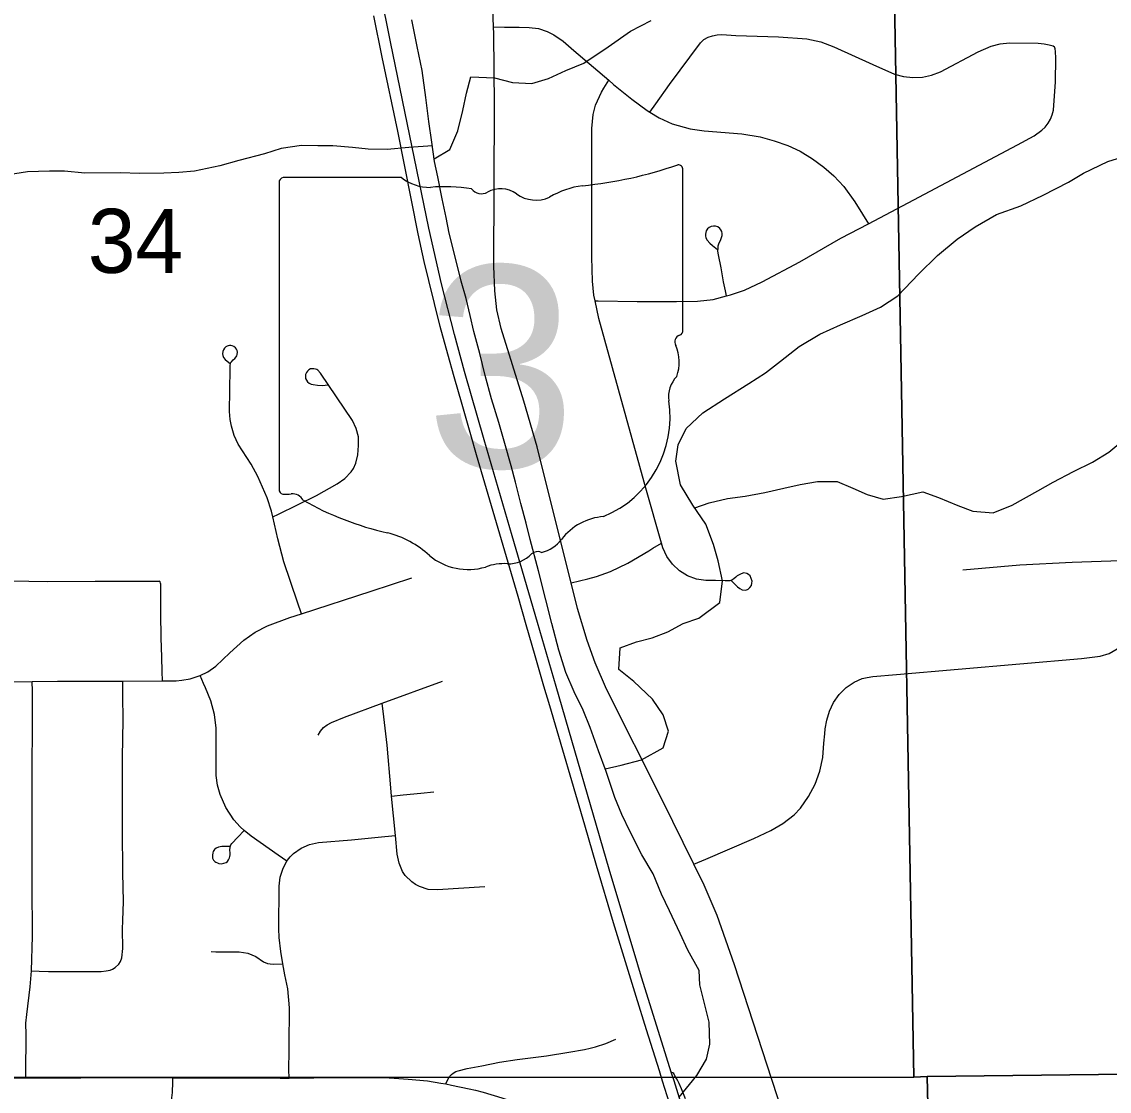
# Model space of a CAD drawing. Extents: x 0 to 34, y 0 to 22.
# Drawn here: x 20.678 to 21.389, y 14.626 to 15.325 of the extents above; entities that cross this region are included whole.
import ezdxf

# ---------------------------------------------------------------- set-up
doc = ezdxf.new("R2010")
doc.units = 0
for name, color, linetype in [('GM_X_City_Street', 7, 'Continuous'), ('GM_X_County_Road', 7, 'Continuous'), ('GM_X_Interchange_Ramps', 7, 'Continuous'), ('GM_X_Minor_River', 7, 'Continuous'), ('GM_X_Section', 7, 'Continuous'), ('GM_X_Section_Text', 7, 'Continuous'), ('GM_X_State_Route', 7, 'Continuous'), ('GM_X_State_Shield', 7, 'Continuous')]:
    doc.layers.add(name, color=color, linetype=linetype)

msp = doc.modelspace()

# ---------------------------------------------------------------- linework, layer by layer
at = {"layer": 'GM_X_City_Street'}
for points in [[(21.17944, 14.59924), (21.16819, 14.63377), (21.14378, 14.70871), (21.13246, 14.74095), (21.12391, 14.7609), (21.11716, 14.77458), (21.09641, 14.8167), (21.0602, 14.88906), (21.05266, 14.90619), (21.04742, 14.92088), (21.04124, 14.94181), (21.03706, 14.95848), (21.02839, 14.99314), (21.0148, 15.04741), (21.00606, 15.07722), (20.99127, 15.12477), (20.98847, 15.13698), (20.98706, 15.14941), (20.98658, 15.16552), (20.98684, 15.27081), (20.98646, 15.31742), (20.98629, 15.32182), (20.9851, 15.35153)], [(20.98629, 15.32182), (20.99347, 15.32161), (21.00297, 15.32174), (21.00953, 15.3215), (21.01559, 15.32079), (21.02144, 15.31879), (21.02561, 15.31661), (21.03176, 15.31255), (21.03878, 15.30645), (21.0616, 15.28696), (21.06474, 15.28428), (21.07678, 15.27459), (21.08661, 15.26712), (21.0884, 15.26607), (21.0946, 15.26243), (21.10303, 15.25861), (21.11487, 15.25514), (21.12401, 15.25382), (21.14857, 15.25203), (21.1605, 15.24994), (21.16978, 15.24743), (21.17856, 15.24436), (21.18672, 15.24065), (21.19466, 15.23573), (21.20217, 15.23007), (21.20867, 15.22441), (21.21517, 15.21748), (21.2224, 15.20755), (21.22734, 15.19948), (21.23122, 15.19313)], [(21.0884, 15.26607), (21.09236, 15.27165), (21.10131, 15.28426), (21.12154, 15.3115), (21.1238, 15.31356), (21.12648, 15.31506), (21.12939, 15.3161), (21.13241, 15.31667), (21.13549, 15.31682), (21.14473, 15.31635), (21.17252, 15.31527), (21.19104, 15.31411), (21.20009, 15.31216), (21.20871, 15.30876), (21.23404, 15.29719), (21.24823, 15.29106), (21.25421, 15.28949), (21.26035, 15.28879), (21.26653, 15.28899), (21.27258, 15.29025), (21.27837, 15.2924), (21.30291, 15.30555), (21.31139, 15.30928), (21.31739, 15.31079), (21.32353, 15.31146), (21.34217, 15.31116), (21.34613, 15.31086), (21.34944, 15.3102), (21.35187, 15.30946), (21.35283, 15.30894)], [(21.05262, 15.14287), (21.05463, 15.14288), (21.08019, 15.14228), (21.10591, 15.14227), (21.11961, 15.14256), (21.12978, 15.14374), (21.13847, 15.14602), (21.14112, 15.14668), (21.15033, 15.14985), (21.16183, 15.15523), (21.18637, 15.16826), (21.21331, 15.1837), (21.23122, 15.19313), (21.25729, 15.20686), (21.32858, 15.24471), (21.33946, 15.25068), (21.34452, 15.25427), (21.34675, 15.25643), (21.34864, 15.25889), (21.35017, 15.26159), (21.35136, 15.26445), (21.35219, 15.26744), (21.35349, 15.28601), (21.35375, 15.30153), (21.35342, 15.30585), (21.35327, 15.30762), (21.35283, 15.30894)], [(21.14186, 14.95973), (21.14564, 14.95577), (21.14716, 14.95476), (21.14867, 14.95396), (21.15106, 14.95374), (21.15273, 14.95432), (21.15378, 14.95535), (21.15476, 14.95679), (21.15511, 14.95823), (21.15526, 14.9596), (21.15475, 14.96141), (21.15396, 14.963), (21.1528, 14.96395), (21.15172, 14.96467), (21.14976, 14.96495), (21.1481, 14.96443), (21.14554, 14.96295), (21.14467, 14.96217), (21.14332, 14.96105), (21.14202, 14.96025), (21.1406, 14.95986), (21.13758, 14.95985), (21.13134, 14.95999), (21.12511, 14.96005), (21.11895, 14.96098), (21.1131, 14.96309), (21.10784, 14.96643), (21.10333, 14.97072), (21.09961, 14.97571), (21.09699, 14.98134), (21.09602, 14.9845), (21.08591, 15.0203), (21.05505, 15.13125), (21.05262, 15.14287), (21.05187, 15.14644), (21.05091, 15.1557), (21.05046, 15.17125), (21.05055, 15.25542), (21.05139, 15.26471), (21.05288, 15.27073), (21.05677, 15.27922), (21.05842, 15.28186), (21.0616, 15.28696)], [(21.13847, 15.14602), (21.13781, 15.14941), (21.13667, 15.1552), (21.135, 15.16448), (21.13324, 15.17294), (21.13292, 15.17533), (21.13299, 15.17696), (21.13318, 15.1787), (21.1336, 15.18005), (21.1349, 15.18294), (21.13567, 15.18549), (21.13577, 15.18687), (21.13538, 15.18812), (21.13481, 15.18917), (21.13419, 15.19013), (21.1329, 15.19113), (21.13132, 15.19166), (21.13008, 15.19166), (21.1285, 15.19147), (21.12716, 15.19066), (21.1262, 15.18984), (21.12529, 15.18865), (21.12496, 15.18752), (21.12481, 15.18635), (21.12479, 15.1854), (21.12505, 15.184), (21.12586, 15.18243), (21.12754, 15.18051), (21.1294, 15.17893), (21.13261, 15.17641)], [(20.86079, 14.9382), (20.8582, 14.94585), (20.84923, 14.97225), (20.84528, 14.98728), (20.8421, 15.00164), (20.84128, 15.00534), (20.83846, 15.01404), (20.8323, 15.02803), (20.82794, 15.03608), (20.81955, 15.0491), (20.81688, 15.05483), (20.81508, 15.0608), (20.81421, 15.06527), (20.81381, 15.07045), (20.81419, 15.09836), (20.81433, 15.10067), (20.81447, 15.10165), (20.81476, 15.10244), (20.81512, 15.10303), (20.81625, 15.10434), (20.81735, 15.10522), (20.81814, 15.10618), (20.81857, 15.10692), (20.81886, 15.10771), (20.81901, 15.1092), (20.81883, 15.11025), (20.81844, 15.11112), (20.81778, 15.11207), (20.81666, 15.11292), (20.81559, 15.11341), (20.81462, 15.1136), (20.81374, 15.1136), (20.81291, 15.11348), (20.81221, 15.11319), (20.8115, 15.11279), (20.81058, 15.11192), (20.80983, 15.11087), (20.80939, 15.10964), (20.80933, 15.10826), (20.80951, 15.10699), (20.80997, 15.10586), (20.81092, 15.10449), (20.81226, 15.10334), (20.81428, 15.10195)], [(20.8421, 15.00164), (20.84576, 15.00343), (20.87072, 15.0156), (20.88423, 15.02319), (20.88917, 15.02675), (20.8934, 15.03105), (20.89491, 15.03315), (20.89639, 15.03673), (20.89768, 15.04216), (20.89807, 15.0482), (20.89798, 15.0539), (20.89652, 15.05946), (20.89411, 15.06469), (20.88363, 15.08011), (20.87327, 15.09556), (20.8715, 15.09744), (20.87084, 15.09783), (20.86999, 15.09817), (20.86887, 15.09841), (20.86775, 15.09844), (20.8668, 15.0983), (20.86563, 15.09779), (20.86468, 15.09693), (20.86411, 15.09591), (20.86356, 15.09473), (20.86346, 15.09347), (20.86356, 15.09213), (20.86409, 15.0909), (20.86468, 15.08985), (20.86583, 15.089), (20.8671, 15.08838), (20.86837, 15.08806), (20.87133, 15.08769), (20.87486, 15.08749), (20.87632, 15.08762), (20.87781, 15.08795)], [(21.03706, 14.95848), (21.04784, 14.96114), (21.05363, 14.96266), (21.06263, 14.96588), (21.07412, 14.9714), (21.08777, 14.97944), (21.09031, 14.98118), (21.09602, 14.9845)], [(21.29298, 14.9669), (21.33023, 14.97014), (21.36446, 14.972), (21.40864, 14.97342), (21.41425, 14.9736), (21.4741, 14.97434), (21.47646, 14.97437), (21.47847, 14.97382), (21.47912, 14.97252), (21.47957, 14.97081), (21.47988, 14.9583), (21.47971, 14.93629), (21.47871, 14.92688), (21.4767, 14.91764), (21.47281, 14.90565), (21.46903, 14.89697), (21.46757, 14.89418)], [(20.52619, 14.95976), (20.52761, 14.95979), (20.53334, 14.95992), (20.53676, 14.95995), (20.54206, 14.95991), (20.5519, 14.95981), (20.5705, 14.95998), (20.58655, 14.95984), (20.63468, 14.95983), (20.64282, 14.95976), (20.68265, 14.95953), (20.69517, 14.95943), (20.72612, 14.95964), (20.74749, 14.9596), (20.76672, 14.95965), (20.76783, 14.95959)], [(20.67063, 14.89385), (20.68495, 14.89404), (20.70142, 14.89427), (20.73529, 14.89425), (20.74415, 14.89431), (20.76999, 14.89447), (20.77552, 14.89451), (20.77905, 14.89445), (20.78262, 14.89478), (20.788, 14.89564), (20.79457, 14.89781), (20.79973, 14.90038), (20.80494, 14.90399), (20.81395, 14.91265), (20.82308, 14.92092), (20.83059, 14.92622), (20.83872, 14.93045), (20.85324, 14.93575), (20.86079, 14.9382), (20.90641, 14.95298), (20.93298, 14.96178)], [(20.76999, 14.89447), (20.76971, 14.90051), (20.7695, 14.9099), (20.76923, 14.92248), (20.76902, 14.93854), (20.76892, 14.9511), (20.76889, 14.95673), (20.7689, 14.95757), (20.76869, 14.95837), (20.76839, 14.95907), (20.76783, 14.95959)], [(21.11716, 14.77458), (21.12501, 14.77795), (21.1563, 14.79143), (21.16749, 14.79662), (21.17542, 14.80126), (21.18264, 14.80693), (21.18686, 14.81129), (21.19218, 14.81872), (21.19641, 14.82682), (21.19962, 14.83542), (21.20138, 14.84437), (21.20221, 14.85363), (21.20275, 14.85988), (21.2031, 14.863), (21.20414, 14.86864), (21.20582, 14.87455), (21.20846, 14.88031), (21.21205, 14.88555), (21.21666, 14.88998), (21.22195, 14.89346), (21.22728, 14.89585), (21.23043, 14.89669), (21.23422, 14.89732), (21.24968, 14.8986), (21.37045, 14.90906), (21.3827, 14.91064), (21.38849, 14.91235), (21.39377, 14.91524)], [(20.68076, 14.63492), (20.68077, 14.63753), (20.68084, 14.66305), (20.68078, 14.6707), (20.68129, 14.67633), (20.68363, 14.6944), (20.68447, 14.70489), (20.68498, 14.72747), (20.68494, 14.76144), (20.68493, 14.79846), (20.68477, 14.83863), (20.68503, 14.86312), (20.68516, 14.87853), (20.68503, 14.88775), (20.68495, 14.89404)], [(20.74152, 14.70914), (20.74248, 14.71087), (20.74347, 14.71335), (20.74418, 14.71953), (20.74396, 14.73206), (20.74413, 14.73787), (20.74443, 14.75023), (20.74411, 14.76895), (20.74381, 14.79718), (20.74389, 14.84426), (20.74424, 14.86902), (20.74419, 14.88466), (20.74415, 14.89431)], [(20.85133, 14.77653), (20.84568, 14.78047), (20.82788, 14.79284), (20.82327, 14.7967), (20.82066, 14.79889), (20.81652, 14.80364), (20.81134, 14.81152), (20.80778, 14.82023), (20.80596, 14.82624), (20.80515, 14.83253), (20.80505, 14.84808), (20.80503, 14.86346), (20.80391, 14.87252), (20.80153, 14.88134), (20.79808, 14.88985), (20.79685, 14.89266), (20.79457, 14.89781)], [(20.87167, 14.85884), (20.87328, 14.86149), (20.87524, 14.86387), (20.87767, 14.86574), (20.88035, 14.86722), (20.88897, 14.87071), (20.91364, 14.87975), (20.953, 14.89417)], [(20.98056, 14.75975), (20.9496, 14.75771), (20.94361, 14.75813), (20.93791, 14.75989), (20.9353, 14.76129), (20.93287, 14.76304), (20.9286, 14.76726), (20.92692, 14.7697), (20.92465, 14.77524), (20.92336, 14.78113), (20.9222, 14.79329), (20.91973, 14.81909), (20.91922, 14.82444), (20.91684, 14.85231), (20.91468, 14.87084), (20.91364, 14.87975)], [(20.91973, 14.81909), (20.92734, 14.81987), (20.93878, 14.82103), (20.94736, 14.82188)], [(20.8141, 14.78607), (20.81011, 14.78608), (20.80885, 14.7861), (20.80776, 14.78598), (20.80664, 14.78571), (20.80513, 14.78503), (20.80396, 14.78411), (20.80359, 14.78357), (20.80319, 14.78279), (20.80289, 14.78192), (20.80268, 14.78049), (20.80275, 14.77849), (20.80343, 14.77715), (20.80414, 14.77643), (20.80489, 14.77581), (20.80586, 14.77538), (20.80683, 14.77512), (20.80856, 14.77486), (20.81019, 14.77518), (20.81157, 14.77564), (20.8125, 14.77642), (20.81323, 14.77747), (20.81371, 14.77868), (20.81398, 14.77961), (20.81415, 14.7807), (20.81418, 14.78153), (20.81404, 14.7842), (20.81413, 14.78525), (20.8144, 14.78651), (20.81476, 14.78725), (20.81537, 14.78817), (20.81921, 14.79232), (20.82327, 14.7967)], [(20.85269, 14.63479), (20.85266, 14.6404), (20.85265, 14.64346), (20.8527, 14.64959), (20.85285, 14.65582), (20.8529, 14.68065), (20.85181, 14.69309), (20.85004, 14.70229), (20.8487, 14.70955), (20.84724, 14.71745), (20.84632, 14.72671), (20.84602, 14.73234), (20.84614, 14.76012), (20.84696, 14.76615), (20.84876, 14.77189), (20.85133, 14.77653), (20.85166, 14.77713), (20.85353, 14.77944), (20.85571, 14.78151), (20.86059, 14.78507), (20.86602, 14.78755), (20.87191, 14.78875), (20.89356, 14.79055), (20.91523, 14.79262), (20.9222, 14.79329)], [(20.80182, 14.7175), (20.80488, 14.71727), (20.82003, 14.71719), (20.82574, 14.71639), (20.83105, 14.71425), (20.83597, 14.71074), (20.83873, 14.70961), (20.84034, 14.70936), (20.84241, 14.70921), (20.8487, 14.70955)], [(20.68447, 14.70489), (20.68933, 14.70475), (20.69553, 14.70436), (20.72995, 14.70451), (20.73318, 14.7048), (20.73579, 14.70521), (20.73745, 14.7059), (20.73917, 14.70701), (20.74152, 14.70914)], [(20.95507, 14.63097), (20.9563, 14.63343), (20.95758, 14.63585), (20.95876, 14.63717), (20.95996, 14.63806), (20.96177, 14.63902), (20.96313, 14.63955), (20.96899, 14.64096), (20.97867, 14.64276), (20.99018, 14.64509), (21.00171, 14.6469), (21.00862, 14.64773), (21.02091, 14.6494), (21.03549, 14.65173), (21.04564, 14.65342), (21.04954, 14.65429), (21.05293, 14.65516), (21.05958, 14.65746), (21.06632, 14.66023)]]:
    msp.add_lwpolyline(points, dxfattribs=at)
at = {"layer": 'GM_X_County_Road'}
for points in [[(20.61258, 14.63479), (20.63296, 14.63517), (20.66708, 14.63488), (20.68076, 14.63492)], [(20.68076, 14.63492), (20.69192, 14.63494), (20.71663, 14.63501), (20.74452, 14.63521), (20.76965, 14.63507), (20.77683, 14.63502)], [(20.77402, 14.36185), (20.7742, 14.37292), (20.77434, 14.38703), (20.77448, 14.40262), (20.77475, 14.43189), (20.77479, 14.44318), (20.77483, 14.45666), (20.77462, 14.47216), (20.77428, 14.47522), (20.77425, 14.48264), (20.77423, 14.48708), (20.77419, 14.50356), (20.77416, 14.51925), (20.77414, 14.52819), (20.77414, 14.54036), (20.77414, 14.55585), (20.77411, 14.56809), (20.77408, 14.58395), (20.77396, 14.59641), (20.77426, 14.60559), (20.77514, 14.61485), (20.77649, 14.62531), (20.77673, 14.63203), (20.77683, 14.63502)], [(20.77683, 14.63502), (20.80661, 14.63485), (20.84683, 14.63477), (20.85269, 14.63479)], [(20.85269, 14.63479), (20.86897, 14.63484), (20.89949, 14.63504), (20.91188, 14.63504), (20.91811, 14.63482), (20.92434, 14.63455), (20.93064, 14.63406), (20.9431, 14.63288), (20.9519, 14.63149), (20.95507, 14.63097)], [(20.95507, 14.63097), (20.95894, 14.63018), (20.97043, 14.62782), (20.97459, 14.62692), (20.97957, 14.6256), (20.99168, 14.62193), (21.00317, 14.61792), (21.0148, 14.61321), (21.02352, 14.60926), (21.03155, 14.60504), (21.03978, 14.60026), (21.04483, 14.59693), (21.04767, 14.59472), (21.05044, 14.5925), (21.05403, 14.58946), (21.05791, 14.586)]]:
    msp.add_lwpolyline(points, dxfattribs=at)
at = {"layer": 'GM_X_Interchange_Ramps'}
msp.add_lwpolyline([(21.11179, 14.62124), (21.10913, 14.62782), (21.10753, 14.63127), (21.10667, 14.63289), (21.10586, 14.63441), (21.10484, 14.6363), (21.10411, 14.63766), (21.10342, 14.6383), (21.10246, 14.63858)], dxfattribs=at)
at = {"layer": 'GM_X_Minor_River'}
for points in [[(20.93652, 15.309), (20.93299, 15.32642)], [(20.94744, 15.23553), (20.95781, 15.24165), (20.96303, 15.25383), (20.96635, 15.26713), (20.96855, 15.27852), (20.9715, 15.28916), (20.98703, 15.28852), (20.9988, 15.28558), (21.0113, 15.28491), (21.02226, 15.28803), (21.03359, 15.29342), (21.04529, 15.29806), (21.06113, 15.3088), (21.07583, 15.31915), (21.08941, 15.32608)], [(21.1075, 14.62235), (21.11915, 14.63647), (21.12551, 14.64713), (21.12772, 14.65701), (21.12724, 14.67142), (21.12102, 14.69564), (21.12057, 14.70512), (21.11328, 14.71834), (21.10828, 14.7293), (21.10137, 14.74403), (21.09599, 14.75499), (21.0906, 14.76823), (21.08331, 14.78068), (21.07564, 14.7958), (21.07025, 14.80713), (21.06563, 14.8181), (21.05984, 14.83512), (21.05482, 14.84873), (21.04941, 14.86386), (21.04479, 14.8752), (21.03903, 14.8873), (21.03364, 14.89977), (21.02899, 14.91452), (21.02433, 14.93194), (21.02043, 14.94745), (21.01576, 14.96638), (21.01032, 14.98682), (21.00759, 14.99742), (21.0041, 15.01029), (21.00059, 15.02429), (20.99787, 15.03489), (20.9936, 15.04965), (20.98972, 15.06327), (20.98507, 15.07878), (20.9808, 15.09392), (20.97729, 15.10831), (20.9734, 15.12269), (20.97106, 15.13329), (20.96833, 15.14427), (20.96522, 15.15562), (20.96055, 15.17417), (20.95743, 15.18704), (20.95547, 15.19726), (20.95273, 15.20938), (20.94998, 15.22377), (20.94764, 15.23399), (20.94604, 15.2465), (20.94405, 15.26013), (20.94205, 15.27567), (20.93966, 15.29347), (20.93652, 15.309)], [(20.94635, 15.24408), (20.93092, 15.24297), (20.91691, 15.24173), (20.90441, 15.24201), (20.89418, 15.24307), (20.88129, 15.24411), (20.87145, 15.24404), (20.86084, 15.24434), (20.8476, 15.24234), (20.83664, 15.23885), (20.82, 15.23455), (20.80753, 15.23104), (20.79089, 15.22751), (20.78067, 15.22667), (20.77082, 15.22622), (20.7553, 15.2261), (20.74242, 15.22638), (20.71931, 15.22621), (20.70605, 15.22763), (20.6962, 15.22755), (20.68181, 15.22706), (20.66933, 15.22508)], [(21.0592, 14.83683), (21.06965, 14.83936), (21.08289, 14.84287), (21.09723, 14.85057), (21.10056, 14.86159), (21.09708, 14.87218), (21.09019, 14.88237), (21.07799, 14.89404), (21.06809, 14.90193), (21.06913, 14.91597), (21.07971, 14.91984), (21.08991, 14.92257), (21.10011, 14.92644), (21.1103, 14.93182), (21.1205, 14.93531), (21.13407, 14.94565), (21.13587, 14.9597), (21.13312, 14.97295), (21.13002, 14.98355), (21.12501, 14.99678), (21.11659, 15.00923), (21.10854, 15.02245), (21.10541, 15.03797), (21.10685, 15.0486), (21.11208, 15.05926), (21.12299, 15.06958), (21.13732, 15.07879), (21.15316, 15.08877), (21.1641, 15.09568), (21.17389, 15.10334), (21.18594, 15.11291), (21.19952, 15.12098), (21.21311, 15.12715), (21.22708, 15.13332), (21.23917, 15.13872), (21.25048, 15.14601), (21.26402, 15.16014), (21.27643, 15.17237), (21.28923, 15.18308), (21.30092, 15.19114), (21.31488, 15.19921), (21.33074, 15.20501), (21.34547, 15.21195), (21.36208, 15.22042), (21.37188, 15.22618), (21.38774, 15.23389), (21.40248, 15.23855)], [(21.11782, 15.00741), (21.12718, 15.01083), (21.13928, 15.01358), (21.15063, 15.01518), (21.16349, 15.01755), (21.17597, 15.0203), (21.18656, 15.02265), (21.19791, 15.02464), (21.21079, 15.02473), (21.22104, 15.02026), (21.23054, 15.01616), (21.24079, 15.0132), (21.25289, 15.01481), (21.26689, 15.01795), (21.27714, 15.01423), (21.28967, 15.00902), (21.29955, 15.0053), (21.31281, 15.00426), (21.32527, 15.00929), (21.34187, 15.01851), (21.35206, 15.02428), (21.36527, 15.0312), (21.37772, 15.03736), (21.38828, 15.04389), (21.39883, 15.05269)]]:
    msp.add_lwpolyline(points, dxfattribs=at)
at = {"layer": 'GM_X_Section'}
for points in [[(21.24285, 15.64234), (21.26087, 14.6354), (20.26215, 14.63524), (20.25544, 15.64755)], [(22.23129, 15.65153), (22.2584, 14.6473), (21.26959, 14.63583), (21.26087, 14.6354), (21.24285, 15.64234)], [(21.26959, 14.63583), (22.2584, 14.6473), (22.28222, 13.62221), (21.2938, 13.61037)], [(21.26087, 14.6354), (21.26959, 14.63583), (21.2938, 13.61037), (20.2632, 13.61532), (20.26215, 14.63524)]]:
    msp.add_lwpolyline(points, close=True, dxfattribs=at)
at = {"layer": 'GM_X_State_Route'}
for points in [[(21.10246, 14.63858), (21.09624, 14.65832), (21.08309, 14.7008), (21.0806, 14.70881), (21.06194, 14.77137), (21.02713, 14.89074), (21.01497, 14.93252), (21.00361, 14.9713), (20.99841, 14.98922), (20.98018, 15.05196), (20.96727, 15.0967), (20.9607, 15.1207), (20.95237, 15.15389), (20.94409, 15.19027), (20.91908, 15.31209), (20.91618, 15.32616), (20.90336, 15.38818), (20.89463, 15.42762), (20.88799, 15.45477), (20.88565, 15.46353)], [(21.10591, 14.60409), (21.0968, 14.63277), (21.09465, 14.63953), (21.08618, 14.66625), (21.07945, 14.68813), (21.07344, 14.70801), (21.06466, 14.73624), (21.05365, 14.77382), (21.04592, 14.80013), (21.023, 14.87809), (21.01914, 14.89084), (21.01355, 14.91082), (21.00772, 14.93113), (21.00238, 14.94963), (20.97518, 15.04223), (20.97157, 15.05513), (20.9659, 15.07495), (20.96064, 15.09304), (20.95653, 15.10793), (20.95152, 15.12594), (20.94413, 15.15604), (20.94093, 15.16861), (20.93706, 15.18671), (20.92379, 15.25361), (20.91349, 15.30208), (20.90815, 15.32905)], [(21.21192, 14.33257), (21.19537, 14.37686), (21.19317, 14.38267), (21.19, 14.39114), (21.16369, 14.46126), (21.14459, 14.51386), (21.12197, 14.57841), (21.11024, 14.61384), (21.10426, 14.63286), (21.10246, 14.63858)]]:
    msp.add_lwpolyline(points, dxfattribs=at)
at = {"layer": 'GM_X_State_Shield'}
for p, q in [((21.10995, 15.12365), (21.10995, 15.22834)), ((20.92609, 15.22338), (20.84888, 15.22338)), ((20.84628, 15.21994), (20.84628, 15.01982)), ((21.10992, 15.12368), (21.10995, 15.12365))]:
    msp.add_line(p, q, dxfattribs=at)
for centre, radius, start, end in [((21.01603, 15.49621), 0.27962, 275.84447, 288.90645), ((21.10702, 15.22877), 0.00294, 351.86209, 97.738), ((20.8493, 15.22036), 0.00305, 98.1301, 188.1301), ((20.94448, 15.24661), 0.02963, 231.61951, 271.11188), ((20.95431, 15.11103), 0.10636, 80.48669, 94.98827), ((20.97845, 15.2214), 0.00855, 219.79206, 297.10237), ((20.991, 15.19827), 0.01777, 54.46668, 119.14113), ((21.05169, 15.16226), 0.05625, 97.34618, 120.76885), ((21.01394, 15.23), 0.02138, 233.85621, 294.82819), ((21.10682, 15.12325), 0.00314, 289.60381, 7.73413), ((21.10927, 15.11597), 0.00454, 107.94398, 210.33697), ((21.08037, 15.10274), 0.02727, 340.03296, 23.64957), ((21.12046, 15.07984), 0.01984, 136.8065, 186.92959), ((21.03169, 15.06653), 0.06994, 292.30889, 8.98584), ((20.84933, 15.01938), 0.00308, 171.95839, 258.30661), ((20.8498, 15.03985), 0.02352, 267.33899, 280.60386), ((20.85461, 15.00827), 0.00848, 29.74838, 93.27175), ((20.96167, 15.18807), 0.20192, 240.41292, 257.1985), ((21.06118, 14.96363), 0.0383, 94.40312, 142.57675), ((20.90147, 14.92991), 0.06318, 47.18416, 75.83597), ((21.01265, 15.00042), 0.0226, 282.87319, 323.27711), ((21.01521, 14.97291), 0.00601, 65.75173, 132.64842), ((20.9698, 15.00728), 0.04009, 230.70037, 286.29184), ((20.99589, 14.99229), 0.02136, 268.77702, 315.54927), ((20.99296, 14.93809), 0.03294, 85.69512, 111.20995)]:
    msp.add_arc(centre, radius, start, end, dxfattribs=at)

# ---------------------------------------------------------------- texts
at = {"layer": 'GM_X_Section_Text'}
msp.add_text('34', height=0.041856, rotation=0.00001, dxfattribs=at).set_placement((20.72122, 15.16108))
at = {"layer": 'GM_X_State_Shield'}
msp.add_text('3', height=0.13184, dxfattribs=at).set_placement((20.94202, 15.03393))

doc.saveas('drawing.dxf')
